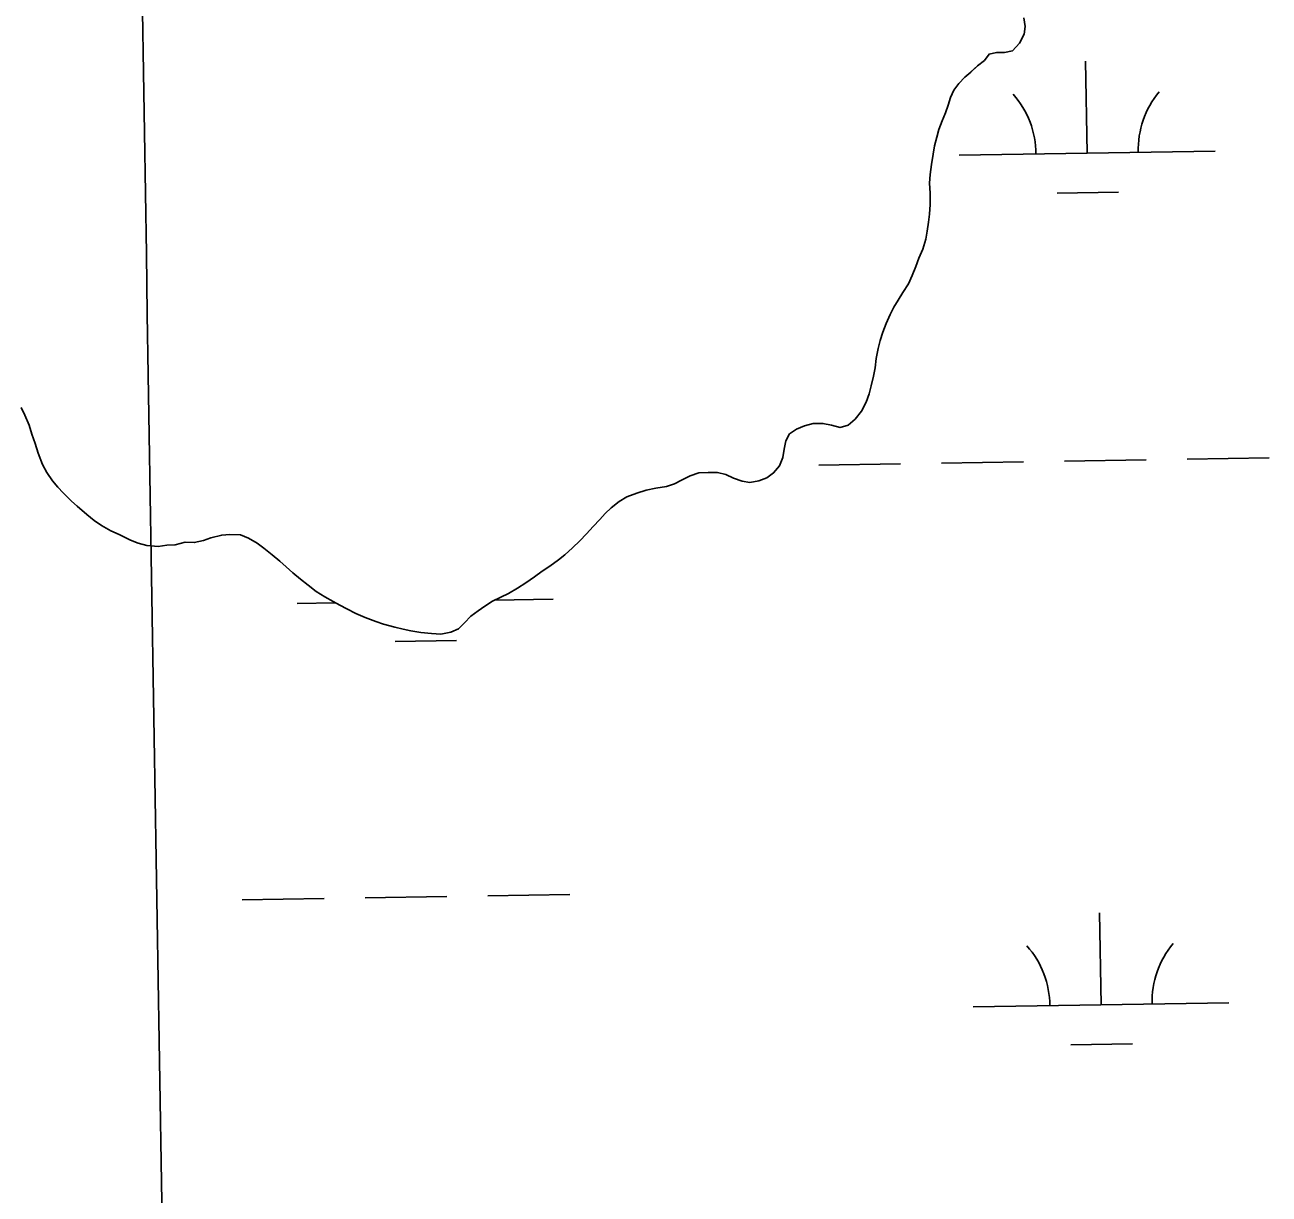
# Model space of a CAD drawing. Extents: x 3855477 to 3893699, y 299188 to 325115.
# Drawn here: x 3875592.3 to 3876078.4, y 306069.6 to 306526.3 of the extents above; entities that cross this region are included whole.
import ezdxf

# ---------------------------------------------------------------- set-up
doc = ezdxf.new("R2010")
doc.units = 0
for name, color, linetype in [('V-GRID-MAJR', 7, 'Continuous'), ('V-TOPO-SHOR', 7, 'Continuous'), ('V-WETL-SWMP', 7, 'Continuous')]:
    doc.layers.add(name, color=color, linetype=linetype)

msp = doc.modelspace()

# ---------------------------------------------------------------- linework, layer by layer
at = {"layer": 'V-GRID-MAJR'}
msp.add_spline([(3875665.17, 304876.37), (3875615.86, 307902.9), (3875517.13, 313962.91), (3875418.41, 320022.92), (3875368.98, 323056.4)], degree=3, dxfattribs=at)
at = {"layer": 'V-TOPO-SHOR'}
for points in [[(3875982.63, 306529.07), (3875983.18, 306525.67), (3875982.78, 306522.63), (3875980.89, 306519.1), (3875978.23, 306516.19), (3875975.09, 306515.55), (3875971.96, 306515.44), (3875968.99, 306514.88), (3875967.21, 306512.39), (3875964.48, 306510.35), (3875961.83, 306507.88), (3875959.53, 306505.92), (3875957.14, 306503.35), (3875955.27, 306500.78), (3875954, 306497.93), (3875953.08, 306494.99), (3875951.98, 306491.88), (3875950.71, 306488.86), (3875949.43, 306485.4), (3875948.59, 306482.46), (3875947.75, 306479), (3875947.17, 306475.79), (3875946.49, 306471.72), (3875945.99, 306467.9), (3875945.75, 306464.43), (3875945.94, 306460.51), (3875946.04, 306456.08), (3875945.71, 306452.35), (3875945.31, 306449.22), (3875944.81, 306445.67), (3875944.32, 306442.55), (3875943.12, 306438.74), (3875941.58, 306435.12), (3875940.4, 306431.92), (3875939.03, 306428.38), (3875937.49, 306425.19), (3875935.34, 306421.75), (3875933.55, 306418.74), (3875931.85, 306416.08), (3875930.41, 306413.15), (3875928.87, 306409.61), (3875927.51, 306406.33), (3875926.41, 306402.96), (3875925.65, 306399.84), (3875924.89, 306395.94), (3875924.48, 306392.38), (3875923.81, 306389.09), (3875922.96, 306385.37), (3875922.12, 306382.17), (3875921.02, 306378.88), (3875919.22, 306375.35), (3875916.64, 306372.27), (3875913.91, 306369.97), (3875910.85, 306369.06), (3875907.39, 306369.91), (3875904.1, 306370.66), (3875900.27, 306370.64), (3875896.86, 306369.66), (3875893.71, 306368.41), (3875891.07, 306366.55), (3875889.63, 306363.88), (3875888.96, 306360.59), (3875888.47, 306357.29), (3875887.11, 306354.1), (3875884.8, 306351.27), (3875882.24, 306349.32), (3875879.01, 306348.15), (3875875.6, 306347.61), (3875872.57, 306348.09), (3875869.11, 306349.2), (3875866.1, 306350.64), (3875862.89, 306351.4), (3875859.24, 306351.46), (3875855.59, 306351.35), (3875852.26, 306350.1), (3875848.84, 306348.43), (3875846.12, 306347.09), (3875842.97, 306346.01), (3875838.87, 306345.3), (3875835.04, 306344.59), (3875831.36, 306343.43), (3875827.51, 306341.94), (3875824.52, 306340.08), (3875821.35, 306337.61), (3875819.05, 306335.39), (3875816.92, 306333.08), (3875814.27, 306330.43), (3875811.69, 306327.52)], [(3875811.69, 306327.52), (3875809.12, 306324.79), (3875806.2, 306321.97), (3875803.2, 306319.24), (3875800.73, 306317.29), (3875797.39, 306314.91), (3875794.39, 306312.88), (3875791.4, 306310.67), (3875787.97, 306308.38), (3875784.8, 306306.27), (3875781.2, 306304.24), (3875778.22, 306302.82), (3875774.97, 306301.14), (3875771.98, 306299.19), (3875769.34, 306297.41), (3875766.52, 306295.29), (3875764.04, 306292.72), (3875761.65, 306290.42), (3875758.76, 306289.08), (3875754.83, 306288.37), (3875751.19, 306288.52), (3875747.02, 306288.94), (3875743.03, 306289.62), (3875740.09, 306290.28), (3875736.8, 306291.03), (3875732.47, 306292.24), (3875729.36, 306293.25), (3875725.3, 306294.8), (3875721.59, 306296.43), (3875718.06, 306298.15), (3875715.39, 306299.59), (3875712.72, 306301.11), (3875709.53, 306302.91), (3875706.09, 306304.97), (3875702.92, 306307.46), (3875700, 306309.77), (3875697.01, 306312.26), (3875694.35, 306314.65), (3875691.96, 306316.87), (3875688.96, 306319.35), (3875685.7, 306321.93), (3875683.04, 306323.89), (3875679.6, 306325.87), (3875676.58, 306327.05), (3875672.41, 306327.3), (3875669.18, 306327.01), (3875664.99, 306325.95), (3875662.02, 306324.96), (3875658.44, 306324.07), (3875654.88, 306324.22), (3875651.04, 306323.24), (3875647.73, 306323.04), (3875644.33, 306322.58), (3875639.99, 306323), (3875636.52, 306323.85), (3875633.5, 306325.03), (3875629.11, 306327.2), (3875625.92, 306328.73), (3875622.21, 306330.8), (3875619.38, 306332.67), (3875616.47, 306335.07), (3875612.7, 306338.27), (3875610.47, 306340.31), (3875607.31, 306343.49), (3875605.18, 306345.71), (3875603.05, 306348.26), (3875600.85, 306351.43), (3875599.16, 306354.6), (3875597.42, 306359.06), (3875596.27, 306362.82), (3875595.03, 306366.41), (3875593.96, 306369.99), (3875592.29, 306373.84), (3875590.78, 306376.91)]]:
    msp.add_lwpolyline(points, dxfattribs=at)
at = {"layer": 'V-WETL-SWMP'}
for p, q in [((3875982.63, 306529.07), (3875983.18, 306525.67)), ((3875982.78, 306522.63), (3875980.89, 306519.1)), ((3875983.18, 306525.67), (3875982.78, 306522.63)), ((3875980.89, 306519.1), (3875978.23, 306516.19)), ((3875968.99, 306514.88), (3875967.21, 306512.39)), ((3875971.96, 306515.44), (3875968.99, 306514.88)), ((3875975.09, 306515.55), (3875971.96, 306515.44)), ((3875978.23, 306516.19), (3875975.09, 306515.55)), ((3875964.48, 306510.35), (3875961.82, 306507.88)), ((3875967.21, 306512.39), (3875964.48, 306510.35)), ((3876007.33, 306476.16), (3876006.74, 306512.16)), ((3875957.14, 306503.35), (3875955.27, 306500.78)), ((3875959.53, 306505.92), (3875957.14, 306503.35)), ((3875961.82, 306507.88), (3875959.53, 306505.92)), ((3875955.27, 306500.78), (3875954, 306497.93)), ((3875953.08, 306494.99), (3875951.98, 306491.88)), ((3875954, 306497.93), (3875953.08, 306494.99)), ((3875950.71, 306488.86), (3875949.43, 306485.4)), ((3875951.98, 306491.88), (3875950.71, 306488.86)), ((3875949.43, 306485.4), (3875948.59, 306482.46)), ((3875947.75, 306479), (3875947.17, 306475.79)), ((3875948.59, 306482.46), (3875947.75, 306479)), ((3875947.17, 306475.79), (3875946.49, 306471.72)), ((3875957.34, 306475.35), (3876057.32, 306476.98)), ((3875946.49, 306471.72), (3875945.99, 306467.9)), ((3875945.99, 306467.9), (3875945.75, 306464.43)), ((3875945.75, 306464.43), (3875945.94, 306460.51)), ((3875945.94, 306460.51), (3875946.04, 306456.08)), ((3875995.58, 306460.54), (3876019.58, 306460.93)), ((3875946.04, 306456.08), (3875945.71, 306452.35)), ((3875945.71, 306452.35), (3875945.31, 306449.22)), ((3875944.81, 306445.67), (3875944.32, 306442.55)), ((3875945.31, 306449.22), (3875944.81, 306445.67)), ((3875944.32, 306442.55), (3875943.12, 306438.74)), ((3875941.58, 306435.12), (3875940.39, 306431.92)), ((3875943.12, 306438.74), (3875941.58, 306435.12)), ((3875940.39, 306431.92), (3875939.03, 306428.38)), ((3875939.03, 306428.38), (3875937.49, 306425.19)), ((3875935.35, 306421.75), (3875933.55, 306418.74)), ((3875937.49, 306425.19), (3875935.35, 306421.75)), ((3875931.85, 306416.08), (3875930.41, 306413.14)), ((3875933.55, 306418.74), (3875931.85, 306416.08)), ((3875930.41, 306413.14), (3875928.87, 306409.61)), ((3875927.51, 306406.33), (3875926.4, 306402.96)), ((3875928.87, 306409.61), (3875927.51, 306406.33)), ((3875926.4, 306402.96), (3875925.65, 306399.84)), ((3875925.65, 306399.84), (3875924.89, 306395.94)), ((3875924.48, 306392.38), (3875923.81, 306389.09)), ((3875924.89, 306395.94), (3875924.48, 306392.38)), ((3875923.81, 306389.09), (3875922.96, 306385.37)), ((3875922.12, 306382.17), (3875921.02, 306378.88)), ((3875922.96, 306385.37), (3875922.12, 306382.17)), ((3875592.29, 306373.84), (3875590.78, 306376.91)), ((3875921.02, 306378.88), (3875919.22, 306375.35)), ((3875593.96, 306369.99), (3875592.29, 306373.84)), ((3875916.64, 306372.26), (3875913.91, 306369.97)), ((3875919.22, 306375.35), (3875916.64, 306372.26)), ((3875595.03, 306366.4), (3875593.96, 306369.99)), ((3875893.71, 306368.41), (3875891.07, 306366.55)), ((3875896.86, 306369.66), (3875893.71, 306368.41)), ((3875900.27, 306370.64), (3875896.86, 306369.66)), ((3875904.1, 306370.66), (3875900.27, 306370.64)), ((3875907.39, 306369.91), (3875904.1, 306370.66)), ((3875910.85, 306369.06), (3875907.39, 306369.91)), ((3875913.91, 306369.97), (3875910.85, 306369.06)), ((3875596.27, 306362.82), (3875595.03, 306366.4)), ((3875597.42, 306359.06), (3875596.27, 306362.82)), ((3875889.63, 306363.88), (3875888.96, 306360.58)), ((3875891.07, 306366.55), (3875889.63, 306363.88)), ((3875599.16, 306354.59), (3875597.42, 306359.06)), ((3875888.47, 306357.29), (3875887.11, 306354.1)), ((3875888.96, 306360.58), (3875888.47, 306357.29)), ((3875600.85, 306351.43), (3875599.16, 306354.59)), ((3875887.11, 306354.1), (3875884.8, 306351.27)), ((3875902.45, 306354.37), (3875934.45, 306354.89)), ((3875950.45, 306355.15), (3875982.44, 306355.67)), ((3875998.44, 306355.93), (3876030.44, 306356.45)), ((3876046.44, 306356.71), (3876078.43, 306357.23)), ((3875603.05, 306348.26), (3875600.85, 306351.43)), ((3875605.18, 306345.71), (3875603.05, 306348.26)), ((3875848.84, 306348.43), (3875846.12, 306347.08)), ((3875852.26, 306350.11), (3875848.84, 306348.43)), ((3875855.59, 306351.35), (3875852.26, 306350.11)), ((3875859.24, 306351.46), (3875855.59, 306351.35)), ((3875862.89, 306351.4), (3875859.24, 306351.46)), ((3875866.1, 306350.64), (3875862.89, 306351.4)), ((3875869.11, 306349.2), (3875866.1, 306350.64)), ((3875872.57, 306348.09), (3875869.11, 306349.2)), ((3875875.6, 306347.61), (3875872.57, 306348.09)), ((3875879.01, 306348.15), (3875875.6, 306347.61)), ((3875882.24, 306349.31), (3875879.01, 306348.15)), ((3875884.8, 306351.27), (3875882.24, 306349.31)), ((3875607.31, 306343.49), (3875605.18, 306345.71)), ((3875610.47, 306340.31), (3875607.31, 306343.49)), ((3875831.36, 306343.43), (3875827.51, 306341.94)), ((3875835.04, 306344.59), (3875831.36, 306343.43)), ((3875838.87, 306345.3), (3875835.04, 306344.59)), ((3875842.97, 306346.01), (3875838.87, 306345.3)), ((3875846.12, 306347.08), (3875842.97, 306346.01)), ((3875612.7, 306338.27), (3875610.47, 306340.31)), ((3875616.47, 306335.07), (3875612.7, 306338.27)), ((3875824.52, 306340.08), (3875821.35, 306337.61)), ((3875827.51, 306341.94), (3875824.52, 306340.08)), ((3875619.38, 306332.67), (3875616.47, 306335.07)), ((3875816.92, 306333.08), (3875814.27, 306330.43)), ((3875819.05, 306335.39), (3875816.92, 306333.08)), ((3875821.35, 306337.61), (3875819.05, 306335.39)), ((3875622.22, 306330.8), (3875619.38, 306332.67)), ((3875625.92, 306328.73), (3875622.22, 306330.8)), ((3875629.11, 306327.2), (3875625.92, 306328.73)), ((3875814.27, 306330.43), (3875811.69, 306327.52)), ((3875633.5, 306325.03), (3875629.11, 306327.2)), ((3875636.52, 306323.85), (3875633.5, 306325.03)), ((3875639.99, 306323), (3875636.52, 306323.85)), ((3875654.88, 306324.22), (3875651.03, 306323.24)), ((3875658.44, 306324.07), (3875654.88, 306324.22)), ((3875662.02, 306324.96), (3875658.44, 306324.07)), ((3875664.99, 306325.95), (3875662.02, 306324.96)), ((3875669.19, 306327.01), (3875664.99, 306325.95)), ((3875672.41, 306327.3), (3875669.19, 306327.01)), ((3875676.58, 306327.05), (3875672.41, 306327.3)), ((3875679.6, 306325.87), (3875676.58, 306327.05)), ((3875683.04, 306323.89), (3875679.6, 306325.87)), ((3875685.7, 306321.93), (3875683.04, 306323.89)), ((3875809.12, 306324.79), (3875806.2, 306321.97)), ((3875811.69, 306327.52), (3875809.12, 306324.79)), ((3875644.33, 306322.58), (3875639.99, 306323)), ((3875647.73, 306323.04), (3875644.33, 306322.58)), ((3875651.03, 306323.24), (3875647.73, 306323.04)), ((3875688.96, 306319.35), (3875685.7, 306321.93)), ((3875691.96, 306316.87), (3875688.96, 306319.35)), ((3875803.2, 306319.24), (3875800.73, 306317.29)), ((3875806.2, 306321.97), (3875803.2, 306319.24)), ((3875694.35, 306314.65), (3875691.96, 306316.87)), ((3875697.01, 306312.26), (3875694.35, 306314.65)), ((3875797.39, 306314.91), (3875794.39, 306312.88)), ((3875800.73, 306317.29), (3875797.39, 306314.91)), ((3875700.01, 306309.77), (3875697.01, 306312.26)), ((3875702.92, 306307.46), (3875700.01, 306309.77)), ((3875791.4, 306310.67), (3875787.97, 306308.38)), ((3875794.39, 306312.88), (3875791.4, 306310.67)), ((3875706.09, 306304.97), (3875702.92, 306307.46)), ((3875709.53, 306302.91), (3875706.09, 306304.97)), ((3875781.2, 306304.24), (3875778.22, 306302.82)), ((3875784.8, 306306.27), (3875781.2, 306304.24)), ((3875787.97, 306308.38), (3875784.8, 306306.27)), ((3875698.72, 306300.3), (3875713.71, 306300.54)), ((3875712.72, 306301.11), (3875709.53, 306302.91)), ((3875715.39, 306299.58), (3875712.72, 306301.11)), ((3875718.06, 306298.15), (3875715.39, 306299.58)), ((3875771.98, 306299.19), (3875769.34, 306297.41)), ((3875774.97, 306301.14), (3875771.98, 306299.19)), ((3875778.22, 306302.82), (3875774.97, 306301.14)), ((3875775.78, 306301.56), (3875798.7, 306301.93)), ((3875721.59, 306296.43), (3875718.06, 306298.15)), ((3875725.3, 306294.8), (3875721.59, 306296.43)), ((3875729.36, 306293.25), (3875725.3, 306294.8)), ((3875766.52, 306295.29), (3875764.04, 306292.72)), ((3875769.34, 306297.41), (3875766.52, 306295.29)), ((3875732.47, 306292.24), (3875729.36, 306293.25)), ((3875736.8, 306291.03), (3875732.47, 306292.24)), ((3875740.09, 306290.28), (3875736.8, 306291.03)), ((3875743.03, 306289.62), (3875740.09, 306290.28)), ((3875747.02, 306288.94), (3875743.03, 306289.62)), ((3875761.65, 306290.42), (3875758.76, 306289.08)), ((3875764.04, 306292.72), (3875761.65, 306290.42)), ((3875736.96, 306285.49), (3875760.96, 306285.88)), ((3875751.19, 306288.52), (3875747.02, 306288.94)), ((3875754.83, 306288.37), (3875751.19, 306288.52)), ((3875758.76, 306289.08), (3875754.83, 306288.37)), ((3875677.19, 306184.5), (3875709.19, 306185.02)), ((3875725.19, 306185.28), (3875757.18, 306185.81)), ((3875773.18, 306186.07), (3875805.18, 306186.59)), ((3876012.75, 306143.53), (3876012.16, 306179.53)), ((3875962.75, 306142.72), (3876062.74, 306144.35)), ((3876001, 306127.91), (3876025, 306128.3))]:
    msp.add_line(p, q, dxfattribs=at)
for centre, start, end in [((3875952.09, 306475.74), 0.1615, 41.7052), ((3876062.56, 306477.54), 140.1615, 181.7052), ((3875957.5, 306143.11), 0.1615, 41.7052), ((3876067.98, 306144.91), 140.1615, 181.7052)]:
    msp.add_arc(centre, 35.25, start, end, dxfattribs=at)

doc.saveas('drawing.dxf')
